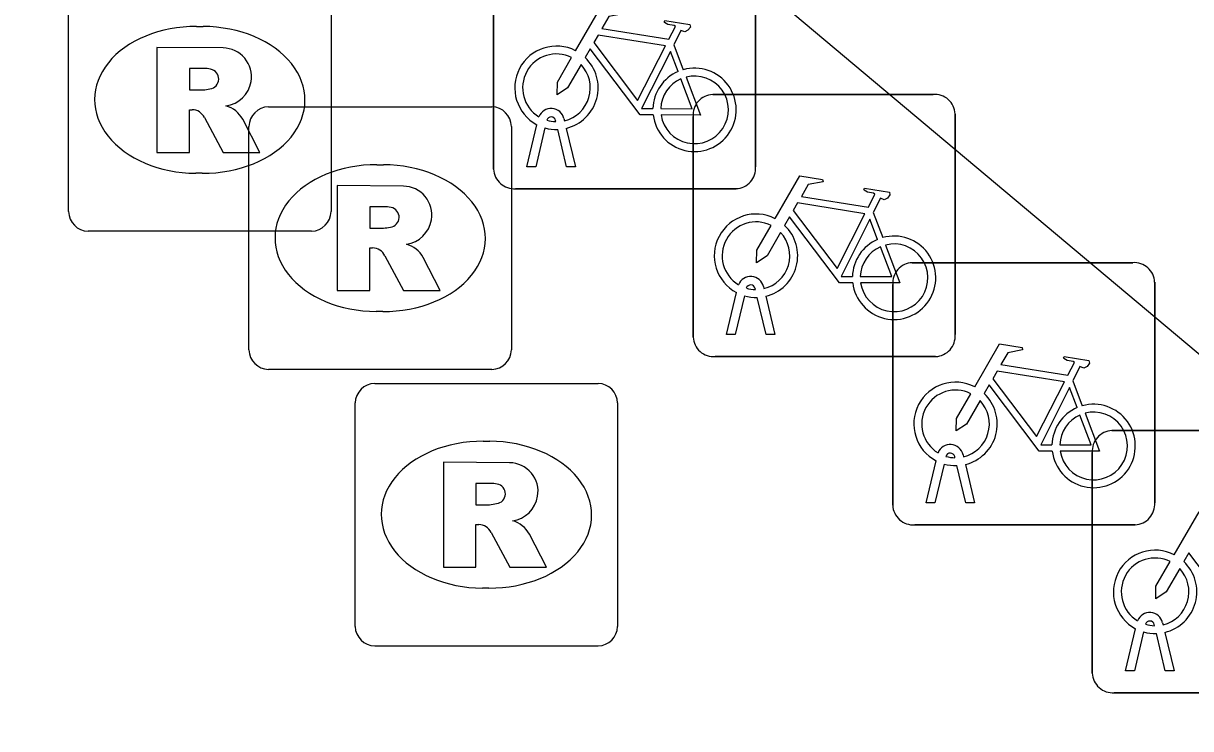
# Model space of a CAD drawing. Extents: x 161087 to 161922, y 382574 to 383873.
# Drawn here: x 161583.775 to 161588.227, y 383091.675 to 383094.363 of the extents above; entities that cross this region are included whole.
import ezdxf

# ---------------------------------------------------------------- set-up
doc = ezdxf.new("R2010")
doc.units = 0
for name, color, linetype in [('IMGEO_Fietsenrek', 7, 'Continuous'), ('IMGEO_Pand', 7, 'Continuous'), ('IMGEO_Rioolput', 7, 'Continuous')]:
    doc.layers.add(name, color=color, linetype=linetype)

msp = doc.modelspace()

# ---------------------------------------------------------------- linework, layer by layer
at = {"layer": 'IMGEO_Fietsenrek'}
for p, q in [((161585.5685, 383093.8069), (161585.5685, 383094.6478)), ((161585.5685, 383094.6478), (161585.5685, 383093.8069)), ((161586.5675, 383094.6571), (161586.5675, 383093.8162)), ((161586.5675, 383093.8162), (161586.5675, 383094.6571)), ((161586.2552, 383094.2812), (161586.2915, 383094.186)), ((161586.4039, 383094.0915), (161587.2448, 383094.0915)), ((161587.2448, 383094.0915), (161586.4039, 383094.0915)), ((161586.3295, 383093.1669), (161586.3295, 383094.0078)), ((161586.3295, 383094.0078), (161586.3295, 383093.1669)), ((161587.3285, 383094.0171), (161587.3285, 383093.1762)), ((161587.3285, 383093.1762), (161587.3285, 383094.0171)), ((161585.6955, 383093.8163), (161585.7338, 383093.9763)), ((161585.7642, 383093.9641), (161585.7289, 383093.8163)), ((161585.8059, 383093.9879), (161585.8049, 383093.9922)), ((161585.8366, 383093.9994), (161585.8384, 383093.9915)), ((161585.8454, 383093.9623), (161585.8804, 383093.8163)), ((161585.847, 383093.8163), (161585.8131, 383093.958)), ((161585.7289, 383093.8163), (161585.6955, 383093.8163)), ((161585.8804, 383093.8163), (161585.847, 383093.8163)), ((161586.4931, 383093.7325), (161585.6522, 383093.7325)), ((161585.6522, 383093.7325), (161586.4931, 383093.7325)), ((161587.0162, 383093.6412), (161587.0525, 383093.546)), ((161587.1649, 383093.4505), (161588.0058, 383093.4505)), ((161588.0058, 383093.4505), (161587.1649, 383093.4505)), ((161586.5669, 383093.3479), (161586.5659, 383093.3522)), ((161586.5976, 383093.3594), (161586.5994, 383093.3515)), ((161587.0905, 383092.5259), (161587.0905, 383093.3668)), ((161587.0905, 383093.3668), (161587.0905, 383092.5259)), ((161588.0895, 383093.3761), (161588.0895, 383092.5352)), ((161588.0895, 383092.5352), (161588.0895, 383093.3761)), ((161586.4565, 383093.1763), (161586.4948, 383093.3363)), ((161586.5252, 383093.3241), (161586.4899, 383093.1763)), ((161586.608, 383093.1763), (161586.5741, 383093.318)), ((161586.6064, 383093.3223), (161586.6414, 383093.1763)), ((161586.4899, 383093.1763), (161586.4565, 383093.1763)), ((161586.6414, 383093.1763), (161586.608, 383093.1763)), ((161587.2541, 383093.0925), (161586.4132, 383093.0925)), ((161586.4132, 383093.0925), (161587.2541, 383093.0925)), ((161587.7772, 383093.0002), (161587.8135, 383092.905)), ((161587.9259, 383092.8105), (161588.7668, 383092.8105)), ((161588.7668, 383092.8105), (161587.9259, 383092.8105)), ((161587.3586, 383092.7184), (161587.3604, 383092.7105)), ((161587.8515, 383091.8859), (161587.8515, 383092.7268)), ((161587.8515, 383092.7268), (161587.8515, 383091.8859)), ((161587.2175, 383092.5353), (161587.2558, 383092.6953)), ((161587.2862, 383092.6831), (161587.2509, 383092.5353)), ((161587.3279, 383092.7069), (161587.3269, 383092.7112)), ((161587.369, 383092.5353), (161587.3351, 383092.677)), ((161587.3674, 383092.6813), (161587.4024, 383092.5353)), ((161587.2509, 383092.5353), (161587.2175, 383092.5353)), ((161587.4024, 383092.5353), (161587.369, 383092.5353)), ((161588.0151, 383092.4515), (161587.1742, 383092.4515)), ((161587.1742, 383092.4515), (161588.0151, 383092.4515)), ((161587.9785, 383091.8953), (161588.0168, 383092.0553)), ((161588.0889, 383092.0669), (161588.0879, 383092.0712)), ((161588.1196, 383092.0784), (161588.1214, 383092.0705)), ((161588.0472, 383092.0431), (161588.0119, 383091.8953)), ((161588.13, 383091.8953), (161588.0961, 383092.037)), ((161588.1284, 383092.0413), (161588.1634, 383091.8953)), ((161588.0119, 383091.8953), (161587.9785, 383091.8953)), ((161588.1634, 383091.8953), (161588.13, 383091.8953)), ((161588.7761, 383091.8115), (161587.9352, 383091.8115)), ((161587.9352, 383091.8115), (161588.7761, 383091.8115))]:
    msp.add_line(p, q, dxfattribs=at)
for points in [[(161585.8811, 383094.2582), (161585.9758, 383094.4217), (161586.062, 383094.4079), (161586.0637, 383094.3992), (161586.0076, 383094.3883), (161585.9814, 383094.343), (161586.2366, 383094.3022)], [(161586.2366, 383094.3022), (161586.2616, 383094.351), (161586.2565, 383094.355), (161586.2333, 383094.3587), (161586.2206, 383094.3662), (161586.2196, 383094.3693), (161586.2218, 383094.3739), (161586.3166, 383094.3588), (161586.3189, 383094.3485), (161586.3095, 383094.3361), (161586.2971, 383094.3297), (161586.2826, 383094.3359), (161586.2552, 383094.2812)], [(161586.2237, 383094.277), (161585.9669, 383094.318), (161585.9502, 383094.2892), (161586.1172, 383094.0689), (161586.2237, 383094.277)], [(161585.9018, 383094.2057), (161585.8502, 383094.1165), (161585.8103, 383094.0905), (161585.8115, 383094.138), (161585.866, 383094.2322)], [(161586.1768, 383094.0135), (161586.1271, 383094.0136), (161585.9364, 383094.2653), (161585.9174, 383094.2325)], [(161586.2717, 383094.179), (161586.2424, 383094.2558), (161586.133, 383094.0377), (161586.1757, 383094.0376)], [(161586.2057, 383094.0375), (161586.3256, 383094.0373), (161586.2824, 383094.1509)], [(161586.3022, 383094.1578), (161586.3572, 383094.0132), (161586.2071, 383094.0135)], [(161586.6421, 383093.6182), (161586.7368, 383093.7817), (161586.823, 383093.7679), (161586.8247, 383093.7592), (161586.7686, 383093.7483), (161586.7424, 383093.703), (161586.9976, 383093.6622)], [(161586.9976, 383093.6622), (161587.0226, 383093.711), (161587.0175, 383093.715), (161586.9943, 383093.7187), (161586.9816, 383093.7262), (161586.9806, 383093.7293), (161586.9828, 383093.7339), (161587.0776, 383093.7188), (161587.0799, 383093.7085), (161587.0705, 383093.6961), (161587.0581, 383093.6897), (161587.0436, 383093.6959), (161587.0162, 383093.6412)], [(161586.9847, 383093.637), (161586.7279, 383093.678), (161586.7112, 383093.6492), (161586.8782, 383093.4289), (161586.9847, 383093.637)], [(161586.9378, 383093.3735), (161586.8881, 383093.3736), (161586.6974, 383093.6253), (161586.6784, 383093.5925)], [(161587.0327, 383093.539), (161587.0034, 383093.6158), (161586.894, 383093.3977), (161586.9367, 383093.3976)], [(161586.6628, 383093.5657), (161586.6112, 383093.4765), (161586.5713, 383093.4505), (161586.5725, 383093.498), (161586.627, 383093.5922)], [(161587.0632, 383093.5178), (161587.1182, 383093.3732), (161586.9681, 383093.3735)], [(161586.9667, 383093.3975), (161587.0866, 383093.3973), (161587.0434, 383093.5109)], [(161587.4031, 383092.9772), (161587.4978, 383093.1407), (161587.584, 383093.1269), (161587.5857, 383093.1182), (161587.5296, 383093.1073), (161587.5034, 383093.062), (161587.7586, 383093.0212)], [(161587.7586, 383093.0212), (161587.7836, 383093.07), (161587.7785, 383093.074), (161587.7553, 383093.0777), (161587.7426, 383093.0852), (161587.7416, 383093.0883), (161587.7438, 383093.0929), (161587.8386, 383093.0778), (161587.8409, 383093.0675), (161587.8315, 383093.0551), (161587.8191, 383093.0487), (161587.8046, 383093.0549), (161587.7772, 383093.0002)], [(161587.7457, 383092.996), (161587.4889, 383093.037), (161587.4722, 383093.0082), (161587.6392, 383092.7879), (161587.7457, 383092.996)], [(161587.6988, 383092.7325), (161587.6491, 383092.7326), (161587.4584, 383092.9843), (161587.4394, 383092.9515)], [(161587.4238, 383092.9247), (161587.3722, 383092.8355), (161587.3323, 383092.8095), (161587.3335, 383092.857), (161587.388, 383092.9512)], [(161587.7937, 383092.898), (161587.7644, 383092.9748), (161587.655, 383092.7567), (161587.6977, 383092.7566)], [(161587.7277, 383092.7565), (161587.8476, 383092.7563), (161587.8044, 383092.8699)], [(161587.8242, 383092.8768), (161587.8792, 383092.7322), (161587.7291, 383092.7325)], [(161588.1641, 383092.3372), (161588.2588, 383092.5007), (161588.345, 383092.4869), (161588.3467, 383092.4782), (161588.2906, 383092.4673), (161588.2644, 383092.422), (161588.5196, 383092.3812)], [(161588.4598, 383092.0925), (161588.4101, 383092.0926), (161588.2194, 383092.3443), (161588.2004, 383092.3115)], [(161588.1848, 383092.2847), (161588.1332, 383092.1955), (161588.0933, 383092.1695), (161588.0945, 383092.217), (161588.149, 383092.3112)]]:
    msp.add_lwpolyline(points, dxfattribs=at)
for centre, radius, start, end in [((161585.8081, 383094.1169), 0.159, 62.6766, 242.1369), ((161585.8081, 383094.1169), 0.129, 63.3192, 238.903), ((161585.8081, 383094.1169), 0.159, 283.5766, 46.6042), ((161585.8081, 383094.1169), 0.129, 283.6043, 43.4302), ((161586.3347, 383094.0329), 0.159, 187.0065, 105.7708), ((161586.3347, 383094.0329), 0.159, 113.3408, 178.3217), ((161586.3347, 383094.0329), 0.129, 113.923, 177.9556), ((161586.3347, 383094.0329), 0.129, 188.6715, 104.5883), ((161586.4072, 383094.0136), 0.0779, 92.4484, 184.2845), ((161586.4072, 383094.0136), 0.0779, 92.4484, 184.2845), ((161587.2506, 383094.0138), 0.0779, 2.4484, 94.2845), ((161587.2506, 383094.0138), 0.0779, 2.4484, 94.2845), ((161585.7879, 383093.9883), 0.0499, 12.8025, 158.6934), ((161585.7879, 383093.9883), 0.0174, 12.8025, 163.4502), ((161585.8081, 383094.1169), 0.159, 253.9967, 271.7867), ((161585.8081, 383094.1169), 0.129, 253.415, 269.0204), ((161585.6464, 383093.8102), 0.0779, 182.4484, 274.2845), ((161585.6464, 383093.8102), 0.0779, 182.4484, 274.2845), ((161586.4898, 383093.8104), 0.0779, 272.4484, 4.2845), ((161586.4898, 383093.8104), 0.0779, 272.4484, 4.2845), ((161586.5691, 383093.4769), 0.159, 62.6766, 242.1369), ((161586.5691, 383093.4769), 0.129, 63.3192, 238.903), ((161586.5691, 383093.4769), 0.129, 283.6043, 43.4302), ((161586.5691, 383093.4769), 0.159, 283.5766, 46.6042), ((161587.0957, 383093.3929), 0.159, 113.3408, 178.3217), ((161587.0957, 383093.3929), 0.159, 187.0065, 105.7708), ((161587.0957, 383093.3929), 0.129, 188.6715, 104.5883), ((161587.0957, 383093.3929), 0.129, 113.923, 177.9556), ((161587.1682, 383093.3726), 0.0779, 92.4484, 184.2845), ((161587.1682, 383093.3726), 0.0779, 92.4484, 184.2845), ((161588.0116, 383093.3728), 0.0779, 2.4484, 94.2845), ((161588.0116, 383093.3728), 0.0779, 2.4484, 94.2845), ((161586.5489, 383093.3483), 0.0499, 12.8025, 158.6934), ((161586.5489, 383093.3483), 0.0174, 12.8025, 163.4502), ((161586.5691, 383093.4769), 0.129, 253.415, 269.0204), ((161586.5691, 383093.4769), 0.159, 253.9967, 271.7867), ((161586.4074, 383093.1702), 0.0779, 182.4484, 274.2845), ((161586.4074, 383093.1702), 0.0779, 182.4484, 274.2845), ((161587.2508, 383093.1704), 0.0779, 272.4484, 4.2845), ((161587.2508, 383093.1704), 0.0779, 272.4484, 4.2845), ((161587.3301, 383092.8359), 0.159, 62.6766, 242.1369), ((161587.3301, 383092.8359), 0.129, 63.3192, 238.903), ((161587.3301, 383092.8359), 0.159, 283.5766, 46.6042), ((161587.3301, 383092.8359), 0.129, 283.6043, 43.4302), ((161587.8567, 383092.7519), 0.159, 113.3408, 178.3217), ((161587.8567, 383092.7519), 0.159, 187.0065, 105.7708), ((161587.8567, 383092.7519), 0.129, 113.923, 177.9556), ((161587.8567, 383092.7519), 0.129, 188.6715, 104.5883), ((161587.9292, 383092.7326), 0.0779, 92.4484, 184.2845), ((161587.9292, 383092.7326), 0.0779, 92.4484, 184.2845), ((161587.3099, 383092.7073), 0.0499, 12.8025, 158.6934), ((161587.3099, 383092.7073), 0.0174, 12.8025, 163.4502), ((161587.3301, 383092.8359), 0.159, 253.9967, 271.7867), ((161587.3301, 383092.8359), 0.129, 253.415, 269.0204), ((161587.1684, 383092.5292), 0.0779, 182.4484, 274.2845), ((161587.1684, 383092.5292), 0.0779, 182.4484, 274.2845), ((161588.0118, 383092.5294), 0.0779, 272.4484, 4.2845), ((161588.0118, 383092.5294), 0.0779, 272.4484, 4.2845), ((161588.0911, 383092.1959), 0.159, 62.6766, 242.1369), ((161588.0911, 383092.1959), 0.129, 63.3192, 238.903), ((161588.0911, 383092.1959), 0.129, 283.6043, 43.4302), ((161588.0911, 383092.1959), 0.159, 283.5766, 46.6042), ((161588.0709, 383092.0673), 0.0499, 12.8025, 158.6934), ((161588.0709, 383092.0673), 0.0174, 12.8025, 163.4502), ((161588.0911, 383092.1959), 0.129, 253.415, 269.0204), ((161588.0911, 383092.1959), 0.159, 253.9967, 271.7867), ((161587.9294, 383091.8892), 0.0779, 182.4484, 274.2845), ((161587.9294, 383091.8892), 0.0779, 182.4484, 274.2845)]:
    msp.add_arc(centre, radius, start, end, dxfattribs=at)
at = {"layer": 'IMGEO_Pand'}
msp.add_lwpolyline([(161583.61, 383097.002), (161594.067, 383088.229), (161619.336, 383137.341)], dxfattribs=at)
at = {"layer": 'IMGEO_Rioolput'}
for p, q in [((161583.9475, 383093.6449), (161583.9475, 383094.4971)), ((161584.9485, 383094.4971), (161584.9485, 383093.6449)), ((161584.4355, 383094.3507), (161584.4605, 383094.3507)), ((161584.7099, 383094.0445), (161585.5621, 383094.0445)), ((161584.6355, 383093.1179), (161584.6355, 383093.9701)), ((161585.6365, 383093.9701), (161585.6365, 383093.1179)), ((161584.4575, 383093.7913), (161584.4326, 383093.7913)), ((161585.1235, 383093.8237), (161585.1485, 383093.8237)), ((161584.8741, 383093.5705), (161584.0219, 383093.5705)), ((161585.1455, 383093.2643), (161585.1206, 383093.2643)), ((161585.5621, 383093.0435), (161584.7099, 383093.0435)), ((161585.1149, 383092.9905), (161585.9671, 383092.9905)), ((161585.0405, 383092.0639), (161585.0405, 383092.9161)), ((161586.0415, 383092.9161), (161586.0415, 383092.0639)), ((161585.5285, 383092.7697), (161585.5535, 383092.7697)), ((161585.5505, 383092.2103), (161585.5256, 383092.2103)), ((161585.9671, 383091.9895), (161585.1149, 383091.9895))]:
    msp.add_line(p, q, dxfattribs=at)
for points in [[(161583.9475, 383093.6449), (161583.9475, 383094.4971)], [(161584.9485, 383094.4971), (161584.9485, 383093.6449)], [(161584.5365, 383094.2689), (161584.2838, 383094.271), (161584.2838, 383093.871)], [(161584.4622, 383094.1902), (161584.4082, 383094.1902), (161584.4082, 383094.1089)], [(161584.4082, 383094.1089), (161584.46, 383094.1089)], [(161584.2838, 383093.871), (161584.4082, 383093.871), (161584.4082, 383094.0335), (161584.419, 383094.0335)], [(161584.7099, 383094.0445), (161585.5621, 383094.0445)], [(161584.4657, 383094.0036), (161584.5372, 383093.871), (161584.6769, 383093.871), (161584.6119, 383093.9972)], [(161584.6355, 383093.1179), (161584.6355, 383093.9701)], [(161585.6365, 383093.9701), (161585.6365, 383093.1179)], [(161585.2245, 383093.7419), (161584.9718, 383093.744), (161584.9718, 383093.344)], [(161585.1502, 383093.6632), (161585.0962, 383093.6632), (161585.0962, 383093.5819)], [(161584.8741, 383093.5705), (161584.0219, 383093.5705)], [(161585.0962, 383093.5819), (161585.148, 383093.5819)], [(161584.9718, 383093.344), (161585.0962, 383093.344), (161585.0962, 383093.5065), (161585.107, 383093.5065)], [(161585.1537, 383093.4766), (161585.2252, 383093.344), (161585.3649, 383093.344), (161585.2999, 383093.4702)], [(161585.5621, 383093.0435), (161584.7099, 383093.0435)], [(161585.1149, 383092.9905), (161585.9671, 383092.9905)], [(161585.0405, 383092.0639), (161585.0405, 383092.9161)], [(161586.0415, 383092.9161), (161586.0415, 383092.0639)], [(161585.6295, 383092.6879), (161585.3768, 383092.69), (161585.3768, 383092.29)], [(161585.5552, 383092.6092), (161585.5012, 383092.6092), (161585.5012, 383092.5279)], [(161585.5012, 383092.5279), (161585.553, 383092.5279)], [(161585.3768, 383092.29), (161585.5012, 383092.29), (161585.5012, 383092.4525), (161585.512, 383092.4525)], [(161585.5587, 383092.4226), (161585.6302, 383092.29), (161585.7699, 383092.29), (161585.7049, 383092.4162)], [(161585.9671, 383091.9895), (161585.1149, 383091.9895)]]:
    msp.add_lwpolyline(points, dxfattribs=at)
for centre, radius, start, end in [((161584.5354, 383094.1594), 0.1095, 350.3612, 89.416), ((161584.4675, 383094.0939), 0.0964, 77.0061, 93.1865), ((161584.4824, 383094.1506), 0.0378, 276.6634, 79.6772), ((161584.533, 383094.1586), 0.1117, 277.5842, 350.9817), ((161584.4442, 383094.2982), 0.1899, 274.7715, 282.9687), ((161584.4178, 383093.9802), 0.0533, 26.0293, 88.6989), ((161584.5175, 383093.9438), 0.1085, 29.5134, 73.7905), ((161584.712, 383093.968), 0.0765, 91.552, 178.448), ((161584.712, 383093.968), 0.0765, 91.552, 178.448), ((161585.56, 383093.968), 0.0765, 1.552, 88.448), ((161585.56, 383093.968), 0.0765, 1.552, 88.448), ((161585.2234, 383093.6324), 0.1095, 350.3612, 89.416), ((161585.1555, 383093.5669), 0.0964, 77.0061, 93.1865), ((161585.1704, 383093.6236), 0.0378, 276.6634, 79.6772), ((161584.024, 383093.647), 0.0765, 181.552, 268.448), ((161584.024, 383093.647), 0.0765, 181.552, 268.448), ((161584.872, 383093.647), 0.0765, 271.552, 358.448), ((161584.872, 383093.647), 0.0765, 271.552, 358.448), ((161585.221, 383093.6316), 0.1117, 277.5842, 350.9817), ((161585.1322, 383093.7712), 0.1899, 274.7715, 282.9687), ((161585.2055, 383093.4168), 0.1085, 29.5134, 73.7905), ((161585.1058, 383093.4532), 0.0533, 26.0293, 88.6989), ((161584.712, 383093.12), 0.0765, 181.552, 268.448), ((161584.712, 383093.12), 0.0765, 181.552, 268.448), ((161585.56, 383093.12), 0.0765, 271.552, 358.448), ((161585.56, 383093.12), 0.0765, 271.552, 358.448), ((161585.117, 383092.914), 0.0765, 91.552, 178.448), ((161585.117, 383092.914), 0.0765, 91.552, 178.448), ((161585.965, 383092.914), 0.0765, 1.552, 88.448), ((161585.965, 383092.914), 0.0765, 1.552, 88.448), ((161585.6284, 383092.5784), 0.1095, 350.3612, 89.416), ((161585.5605, 383092.5129), 0.0964, 77.0061, 93.1865), ((161585.5754, 383092.5696), 0.0378, 276.6634, 79.6772), ((161585.626, 383092.5776), 0.1117, 277.5842, 350.9817), ((161585.5372, 383092.7172), 0.1899, 274.7715, 282.9687), ((161585.5108, 383092.3992), 0.0533, 26.0293, 88.6989), ((161585.6105, 383092.3628), 0.1085, 29.5134, 73.7905), ((161585.117, 383092.066), 0.0765, 181.552, 268.448), ((161585.117, 383092.066), 0.0765, 181.552, 268.448), ((161585.965, 383092.066), 0.0765, 271.552, 358.448), ((161585.965, 383092.066), 0.0765, 271.552, 358.448)]:
    msp.add_arc(centre, radius, start, end, dxfattribs=at)
for centre, major_axis, ratio, start_param, end_param in [((161584.434, 383094.071), (-0.3872, 0.002), 0.722429, 4.712389, 7.853982), ((161584.459, 383094.071), (-0.3901, 0.002), 0.717154, 1.570796, 4.712389), ((161585.122, 383093.544), (-0.3872, 0.002), 0.722429, 4.712389, 7.853982), ((161585.147, 383093.544), (-0.3901, 0.002), 0.717154, 1.570796, 4.712389), ((161585.527, 383092.49), (-0.3872, 0.002), 0.722429, 4.712389, 7.853982), ((161585.552, 383092.49), (-0.3901, 0.002), 0.717154, 1.570796, 4.712389)]:
    msp.add_ellipse(centre, major_axis=major_axis, ratio=ratio, start_param=start_param, end_param=end_param, dxfattribs=at)

doc.saveas('drawing.dxf')
